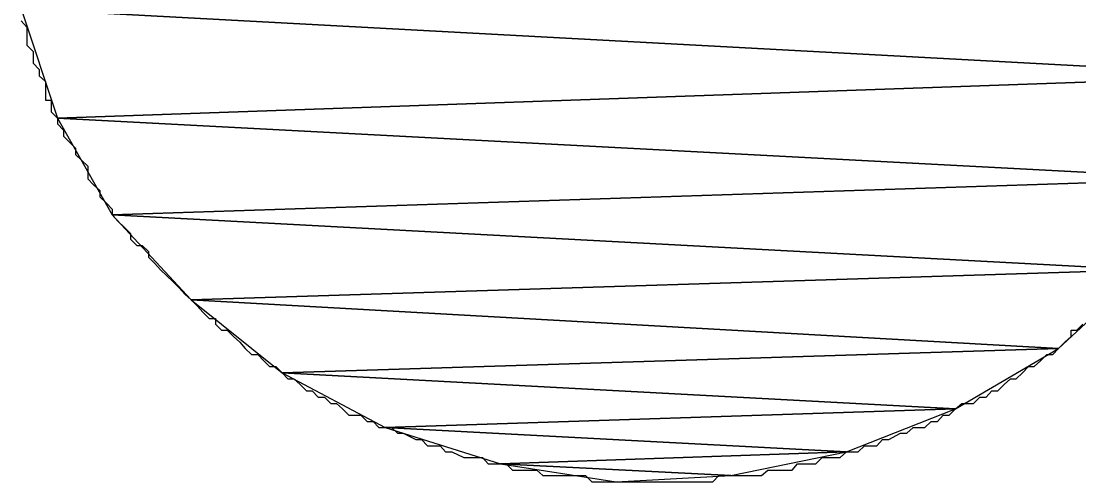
# Model space of a CAD drawing. Extents: x -495905 to -478420, y -1113297 to -1107716.
# Drawn here: x -494428.092 to -494426.364, y -1110239.513 to -1110238.76 of the extents above; entities that cross this region are included whole.
import ezdxf

# ---------------------------------------------------------------- set-up
doc = ezdxf.new("R2010")
doc.units = 0
doc.layers.add('legenda', color=7, linetype='Continuous')

msp = doc.modelspace()

# ---------------------------------------------------------------- linework, layer by layer
at = {"layer": 'legenda'}
for points in [[(-494426.0101, -1110238.6704), (-494428.0921, -1110238.7396), (-494426.0591, -1110238.8488)], [(-494426.0101, -1110238.6704), (-494428.0921, -1110238.7396), (-494426.0591, -1110238.8488)], [(-494428.0921, -1110238.7396), (-494428.0329, -1110238.9182), (-494426.0591, -1110238.8488)], [(-494428.0921, -1110238.7396), (-494428.0329, -1110238.9182), (-494426.0591, -1110238.8488)], [(-494426.0591, -1110238.8488), (-494428.0329, -1110238.9182), (-494426.1489, -1110239.0172)], [(-494426.0591, -1110238.8488), (-494428.0329, -1110238.9182), (-494426.1489, -1110239.0172)], [(-494428.0329, -1110238.9182), (-494427.9431, -1110239.0762), (-494426.1489, -1110239.0172)], [(-494428.0329, -1110238.9182), (-494427.9431, -1110239.0762), (-494426.1489, -1110239.0172)], [(-494426.1489, -1110239.0172), (-494427.9431, -1110239.0762), (-494426.2581, -1110239.166)], [(-494426.1489, -1110239.0172), (-494427.9431, -1110239.0762), (-494426.2581, -1110239.166)], [(-494427.9431, -1110239.0762), (-494427.8145, -1110239.215), (-494426.2581, -1110239.166)], [(-494427.9431, -1110239.0762), (-494427.8145, -1110239.215), (-494426.2581, -1110239.166)], [(-494426.2581, -1110239.166), (-494427.8145, -1110239.215), (-494426.3967, -1110239.2946)], [(-494426.2581, -1110239.166), (-494427.8145, -1110239.215), (-494426.3967, -1110239.2946)], [(-494427.8145, -1110239.215), (-494427.6657, -1110239.3344), (-494426.3967, -1110239.2946)], [(-494427.8145, -1110239.215), (-494427.6657, -1110239.3344), (-494426.3967, -1110239.2946)], [(-494426.3967, -1110239.2946), (-494427.6657, -1110239.3344), (-494426.5651, -1110239.3936)], [(-494426.3967, -1110239.2946), (-494427.6657, -1110239.3344), (-494426.5651, -1110239.3936)], [(-494427.6657, -1110239.3344), (-494427.4973, -1110239.424), (-494426.5651, -1110239.3936)], [(-494427.6657, -1110239.3344), (-494427.4973, -1110239.424), (-494426.5651, -1110239.3936)], [(-494426.5651, -1110239.3936), (-494427.4973, -1110239.424), (-494426.7435, -1110239.4638)], [(-494426.5651, -1110239.3936), (-494427.4973, -1110239.424), (-494426.7435, -1110239.4638)], [(-494427.4973, -1110239.424), (-494427.3087, -1110239.4832), (-494426.7435, -1110239.4638)], [(-494427.4973, -1110239.424), (-494427.3087, -1110239.4832), (-494426.7435, -1110239.4638)], [(-494426.7435, -1110239.4638), (-494427.3087, -1110239.4832), (-494426.9323, -1110239.5026)], [(-494426.7435, -1110239.4638), (-494427.3087, -1110239.4832), (-494426.9323, -1110239.5026)], [(-494427.3087, -1110239.4832), (-494427.1199, -1110239.5128), (-494426.9323, -1110239.5026)], [(-494427.3087, -1110239.4832), (-494427.1199, -1110239.5128), (-494426.9323, -1110239.5026)]]:
    msp.add_lwpolyline(points, close=True, dxfattribs=at)
for points in [[(-494428.0921, -1110238.759), (-494428.0829, -1110238.7692), (-494428.0829, -1110238.7886), (-494428.0829, -1110238.7988), (-494428.0727, -1110238.809), (-494428.0727, -1110238.8192), (-494428.0727, -1110238.8284), (-494428.0625, -1110238.8386), (-494428.0625, -1110238.8488), (-494428.0523, -1110238.858), (-494428.0523, -1110238.8682), (-494428.0523, -1110238.8886), (-494428.0431, -1110238.8886), (-494428.0431, -1110238.908), (-494428.0329, -1110238.9182), (-494428.0329, -1110238.9274), (-494428.0227, -1110238.9376), (-494428.0227, -1110238.9478), (-494428.0125, -1110238.958), (-494428.0033, -1110238.9672), (-494428.0033, -1110238.9774), (-494427.9931, -1110238.9876), (-494427.9829, -1110238.9968), (-494427.9829, -1110239.007), (-494427.9829, -1110239.0172), (-494427.9737, -1110239.0274), (-494427.9635, -1110239.0364), (-494427.9635, -1110239.0468), (-494427.9533, -1110239.0568), (-494427.9431, -1110239.0672), (-494427.9431, -1110239.0762), (-494427.9339, -1110239.0864), (-494427.9237, -1110239.0966), (-494427.9135, -1110239.1068), (-494427.9135, -1110239.116), (-494427.9033, -1110239.1262), (-494427.8941, -1110239.1262), (-494427.8839, -1110239.1364), (-494427.8839, -1110239.1456), (-494427.8737, -1110239.1558), (-494427.8645, -1110239.166), (-494427.8543, -1110239.1762), (-494427.8441, -1110239.1854), (-494427.8441, -1110239.1854), (-494427.8339, -1110239.1956), (-494427.8247, -1110239.2058), (-494427.8145, -1110239.215), (-494427.8043, -1110239.2252), (-494427.7951, -1110239.2354), (-494427.7849, -1110239.2456), (-494427.7747, -1110239.2456), (-494427.7747, -1110239.2548), (-494427.7645, -1110239.265), (-494427.7553, -1110239.265), (-494427.7453, -1110239.2752), (-494427.7349, -1110239.2844), (-494427.7259, -1110239.2946), (-494427.7157, -1110239.3048), (-494427.7055, -1110239.3048), (-494427.6953, -1110239.315), (-494427.6861, -1110239.3242), (-494427.6759, -1110239.3242), (-494427.6657, -1110239.3344), (-494427.6565, -1110239.3446), (-494427.6463, -1110239.3446), (-494427.6361, -1110239.3538), (-494427.6259, -1110239.364), (-494427.6167, -1110239.364), (-494427.6065, -1110239.3742), (-494427.5963, -1110239.3742), (-494427.5861, -1110239.3844), (-494427.5769, -1110239.3844), (-494427.5667, -1110239.3936), (-494427.5565, -1110239.4036), (-494427.5371, -1110239.4036), (-494427.5269, -1110239.414), (-494427.5167, -1110239.414), (-494427.5075, -1110239.424), (-494427.4973, -1110239.424), (-494427.4871, -1110239.424), (-494427.4769, -1110239.4332), (-494427.4677, -1110239.4332), (-494427.4473, -1110239.4434)], [(-494428.0921, -1110238.759), (-494428.0829, -1110238.7692), (-494428.0829, -1110238.7886), (-494428.0829, -1110238.7988), (-494428.0727, -1110238.809), (-494428.0727, -1110238.8192), (-494428.0727, -1110238.8284), (-494428.0625, -1110238.8386), (-494428.0625, -1110238.8488), (-494428.0523, -1110238.858), (-494428.0523, -1110238.8682), (-494428.0523, -1110238.8886), (-494428.0431, -1110238.8886), (-494428.0431, -1110238.908), (-494428.0329, -1110238.9182), (-494428.0329, -1110238.9274), (-494428.0227, -1110238.9376), (-494428.0227, -1110238.9478), (-494428.0125, -1110238.958), (-494428.0033, -1110238.9672), (-494428.0033, -1110238.9774), (-494427.9931, -1110238.9876), (-494427.9829, -1110238.9968), (-494427.9829, -1110239.007), (-494427.9829, -1110239.0172), (-494427.9737, -1110239.0274), (-494427.9635, -1110239.0364), (-494427.9635, -1110239.0468), (-494427.9533, -1110239.0568), (-494427.9431, -1110239.0672), (-494427.9431, -1110239.0762), (-494427.9339, -1110239.0864), (-494427.9237, -1110239.0966), (-494427.9135, -1110239.1068), (-494427.9135, -1110239.116), (-494427.9033, -1110239.1262), (-494427.8941, -1110239.1262), (-494427.8839, -1110239.1364), (-494427.8839, -1110239.1456), (-494427.8737, -1110239.1558), (-494427.8645, -1110239.166), (-494427.8543, -1110239.1762), (-494427.8441, -1110239.1854), (-494427.8441, -1110239.1854), (-494427.8339, -1110239.1956), (-494427.8247, -1110239.2058), (-494427.8145, -1110239.215), (-494427.8043, -1110239.2252), (-494427.7951, -1110239.2354), (-494427.7849, -1110239.2456), (-494427.7747, -1110239.2456), (-494427.7747, -1110239.2548), (-494427.7645, -1110239.265), (-494427.7553, -1110239.265), (-494427.7453, -1110239.2752), (-494427.7349, -1110239.2844), (-494427.7259, -1110239.2946), (-494427.7157, -1110239.3048), (-494427.7055, -1110239.3048), (-494427.6953, -1110239.315), (-494427.6861, -1110239.3242), (-494427.6759, -1110239.3242), (-494427.6657, -1110239.3344), (-494427.6565, -1110239.3446), (-494427.6463, -1110239.3446), (-494427.6361, -1110239.3538), (-494427.6259, -1110239.364), (-494427.6167, -1110239.364), (-494427.6065, -1110239.3742), (-494427.5963, -1110239.3742), (-494427.5861, -1110239.3844), (-494427.5769, -1110239.3844), (-494427.5667, -1110239.3936), (-494427.5565, -1110239.4036), (-494427.5371, -1110239.4036), (-494427.5269, -1110239.414), (-494427.5167, -1110239.414), (-494427.5075, -1110239.424), (-494427.4973, -1110239.424), (-494427.4871, -1110239.424), (-494427.4769, -1110239.4332), (-494427.4677, -1110239.4332), (-494427.4473, -1110239.4434)], [(-494427.1199, -1110239.5128), (-494427.1107, -1110239.5128), (-494427.1005, -1110239.5128), (-494427.0903, -1110239.5128), (-494427.0709, -1110239.5128), (-494427.0607, -1110239.5128), (-494427.0505, -1110239.5128), (-494427.0413, -1110239.5128), (-494427.0209, -1110239.5128), (-494427.0119, -1110239.5128), (-494427.0017, -1110239.5128), (-494426.9915, -1110239.5128), (-494426.9721, -1110239.5128), (-494426.9619, -1110239.5128), (-494426.9517, -1110239.5026), (-494426.9425, -1110239.5026), (-494426.9323, -1110239.5026), (-494426.9119, -1110239.5026), (-494426.9027, -1110239.5026), (-494426.8925, -1110239.5026), (-494426.8823, -1110239.5026), (-494426.8721, -1110239.4934), (-494426.8527, -1110239.4934), (-494426.8425, -1110239.4934), (-494426.8323, -1110239.4934), (-494426.8231, -1110239.4832), (-494426.8129, -1110239.4832), (-494426.7935, -1110239.4832), (-494426.7833, -1110239.473), (-494426.7731, -1110239.473), (-494426.7629, -1110239.473), (-494426.7537, -1110239.473), (-494426.7435, -1110239.4638), (-494426.7241, -1110239.4638), (-494426.7139, -1110239.4536), (-494426.7037, -1110239.4536), (-494426.6935, -1110239.4536), (-494426.6845, -1110239.4434), (-494426.6741, -1110239.4434), (-494426.6549, -1110239.4332), (-494426.6447, -1110239.4332), (-494426.6345, -1110239.424), (-494426.6243, -1110239.424), (-494426.6151, -1110239.424), (-494426.6049, -1110239.414), (-494426.5947, -1110239.414), (-494426.5855, -1110239.4036), (-494426.5753, -1110239.4036), (-494426.5651, -1110239.3936), (-494426.5549, -1110239.3844), (-494426.5355, -1110239.3844), (-494426.5253, -1110239.3742), (-494426.5151, -1110239.3742), (-494426.5059, -1110239.364), (-494426.4957, -1110239.364), (-494426.4855, -1110239.3538), (-494426.4753, -1110239.3446), (-494426.4661, -1110239.3446), (-494426.4559, -1110239.3344), (-494426.4457, -1110239.3242), (-494426.4365, -1110239.3242), (-494426.4263, -1110239.315), (-494426.4161, -1110239.3048), (-494426.4059, -1110239.3048), (-494426.3967, -1110239.2946), (-494426.3865, -1110239.2844), (-494426.3763, -1110239.2752), (-494426.3763, -1110239.265), (-494426.3671, -1110239.265), (-494426.3569, -1110239.2548)], [(-494427.1199, -1110239.5128), (-494427.1107, -1110239.5128), (-494427.1005, -1110239.5128), (-494427.0903, -1110239.5128), (-494427.0709, -1110239.5128), (-494427.0607, -1110239.5128), (-494427.0505, -1110239.5128), (-494427.0413, -1110239.5128), (-494427.0209, -1110239.5128), (-494427.0119, -1110239.5128), (-494427.0017, -1110239.5128), (-494426.9915, -1110239.5128), (-494426.9721, -1110239.5128), (-494426.9619, -1110239.5128), (-494426.9517, -1110239.5026), (-494426.9425, -1110239.5026), (-494426.9323, -1110239.5026), (-494426.9119, -1110239.5026), (-494426.9027, -1110239.5026), (-494426.8925, -1110239.5026), (-494426.8823, -1110239.5026), (-494426.8721, -1110239.4934), (-494426.8527, -1110239.4934), (-494426.8425, -1110239.4934), (-494426.8323, -1110239.4934), (-494426.8231, -1110239.4832), (-494426.8129, -1110239.4832), (-494426.7935, -1110239.4832), (-494426.7833, -1110239.473), (-494426.7731, -1110239.473), (-494426.7629, -1110239.473), (-494426.7537, -1110239.473), (-494426.7435, -1110239.4638), (-494426.7241, -1110239.4638), (-494426.7139, -1110239.4536), (-494426.7037, -1110239.4536), (-494426.6935, -1110239.4536), (-494426.6845, -1110239.4434), (-494426.6741, -1110239.4434), (-494426.6549, -1110239.4332), (-494426.6447, -1110239.4332), (-494426.6345, -1110239.424), (-494426.6243, -1110239.424), (-494426.6151, -1110239.424), (-494426.6049, -1110239.414), (-494426.5947, -1110239.414), (-494426.5855, -1110239.4036), (-494426.5753, -1110239.4036), (-494426.5651, -1110239.3936), (-494426.5549, -1110239.3844), (-494426.5355, -1110239.3844), (-494426.5253, -1110239.3742), (-494426.5151, -1110239.3742), (-494426.5059, -1110239.364), (-494426.4957, -1110239.364), (-494426.4855, -1110239.3538), (-494426.4753, -1110239.3446), (-494426.4661, -1110239.3446), (-494426.4559, -1110239.3344), (-494426.4457, -1110239.3242), (-494426.4365, -1110239.3242), (-494426.4263, -1110239.315), (-494426.4161, -1110239.3048), (-494426.4059, -1110239.3048), (-494426.3967, -1110239.2946), (-494426.3865, -1110239.2844), (-494426.3763, -1110239.2752), (-494426.3763, -1110239.265), (-494426.3671, -1110239.265), (-494426.3569, -1110239.2548)], [(-494427.4473, -1110239.4434), (-494427.4381, -1110239.4434), (-494427.4279, -1110239.4536), (-494427.4177, -1110239.4536), (-494427.4075, -1110239.4536), (-494427.3985, -1110239.4638), (-494427.3881, -1110239.4638), (-494427.3689, -1110239.473), (-494427.3587, -1110239.473), (-494427.3485, -1110239.473), (-494427.3383, -1110239.473), (-494427.3291, -1110239.4832), (-494427.3087, -1110239.4832), (-494427.2995, -1110239.4832), (-494427.2893, -1110239.4934), (-494427.2791, -1110239.4934), (-494427.2689, -1110239.4934), (-494427.2495, -1110239.4934), (-494427.2393, -1110239.5026), (-494427.2291, -1110239.5026), (-494427.2199, -1110239.5026), (-494427.2097, -1110239.5026), (-494427.1893, -1110239.5026), (-494427.1801, -1110239.5026), (-494427.1699, -1110239.5026), (-494427.1597, -1110239.5128), (-494427.1505, -1110239.5128), (-494427.1301, -1110239.5128), (-494427.1199, -1110239.5128)], [(-494427.4473, -1110239.4434), (-494427.4381, -1110239.4434), (-494427.4279, -1110239.4536), (-494427.4177, -1110239.4536), (-494427.4075, -1110239.4536), (-494427.3985, -1110239.4638), (-494427.3881, -1110239.4638), (-494427.3689, -1110239.473), (-494427.3587, -1110239.473), (-494427.3485, -1110239.473), (-494427.3383, -1110239.473), (-494427.3291, -1110239.4832), (-494427.3087, -1110239.4832), (-494427.2995, -1110239.4832), (-494427.2893, -1110239.4934), (-494427.2791, -1110239.4934), (-494427.2689, -1110239.4934), (-494427.2495, -1110239.4934), (-494427.2393, -1110239.5026), (-494427.2291, -1110239.5026), (-494427.2199, -1110239.5026), (-494427.2097, -1110239.5026), (-494427.1893, -1110239.5026), (-494427.1801, -1110239.5026), (-494427.1699, -1110239.5026), (-494427.1597, -1110239.5128), (-494427.1505, -1110239.5128), (-494427.1301, -1110239.5128), (-494427.1199, -1110239.5128)]]:
    msp.add_lwpolyline(points, dxfattribs=at)

doc.saveas('drawing.dxf')
